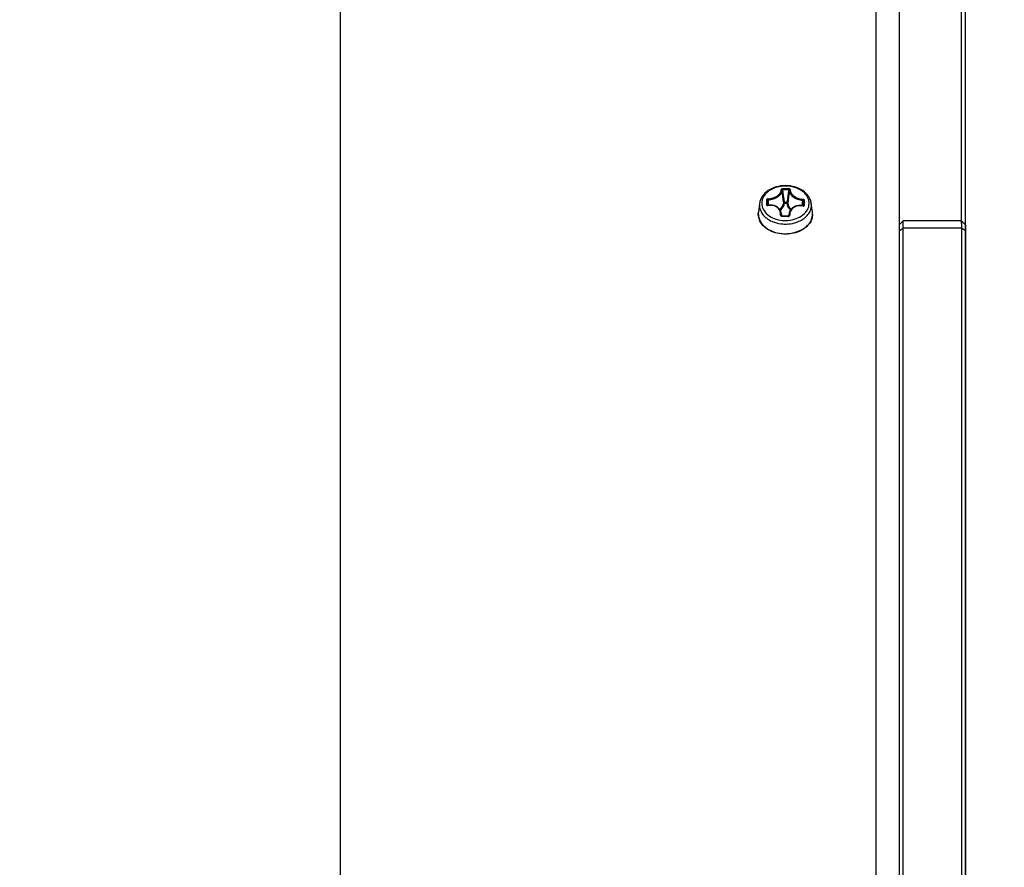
# Model space of a CAD drawing. Header units: millimetres. Extents: x 0 to 420, y 0 to 297.
# Tile 285 of 502: x 264 to 277, y 233 to 244. Entities that reach past the tile are written whole.
import ezdxf

# ---------------------------------------------------------------- set-up
doc = ezdxf.new("R2010")
doc.units = ezdxf.units.MM
doc.header["$LTSCALE"] = 23.1
doc.layers.get('0').update_dxf_attribs({"linetype": 'CONTINUOUS'})
doc.layers.add('DIM_PILOTEES', color=7, linetype='CONTINUOUS')
doc.styles.add('TEXTSTYLE_2', font='txt', dxfattribs={"width": 0.97619})
doc.styles.add('TEXTSTYLE_4', font='txt', dxfattribs={"width": 0.785714})
doc.styles.add('TEXTSTYLE_6', font='txt', dxfattribs={"width": 1.178571})
doc.dimstyles.new('DIMSTYLE_1', dxfattribs={"dimtxt": 2.5, "dimasz": 0.1875, "dimexe": 0.125, "dimexo": 0.0625, "dimgap": 1.25, "dimtad": 0, "dimtih": 1, "dimtoh": 1, "dimdsep": 46, "dimtxsty": 'TEXTSTYLE_2', "dimblk": '_FILLED', "dimblk1": '_FILLED', "dimblk2": '_FILLED', "dimcen": 0.09, "dimazin": 2, "dimtfac": 1, "dimtofl": 0, "dimtmove": 0, "dimatfit": 3, "dimldrblk": '_FILLED', "dimfxl": 1, "dimtolj": 1, "dimarcsym": 0})
doc.dimstyles.new('DIMSTYLE_3', dxfattribs={"dimtxt": 2.5, "dimasz": 0.1875, "dimexe": 0.125, "dimexo": 0.0625, "dimgap": 1.25, "dimtad": 0, "dimtih": 1, "dimtoh": 1, "dimdsep": 46, "dimtxsty": 'TEXTSTYLE_4', "dimblk": '_FILLED', "dimblk1": '_FILLED', "dimblk2": '_FILLED', "dimcen": 0.09, "dimazin": 2, "dimtfac": 1, "dimtofl": 0, "dimtmove": 0, "dimatfit": 3, "dimldrblk": '_FILLED', "dimfxl": 1, "dimtolj": 1, "dimarcsym": 0})
doc.dimstyles.new('DIMSTYLE_5', dxfattribs={"dimtxt": 2.5, "dimasz": 0.1875, "dimexe": 0.125, "dimexo": 0.0625, "dimgap": 1.25, "dimtad": 0, "dimtih": 1, "dimtoh": 1, "dimdsep": 46, "dimtxsty": 'TEXTSTYLE_6', "dimblk": '_FILLED', "dimblk1": '_FILLED', "dimblk2": '_FILLED', "dimcen": 0.09, "dimazin": 2, "dimtfac": 1, "dimtofl": 0, "dimtmove": 0, "dimatfit": 3, "dimldrblk": '_FILLED', "dimfxl": 1, "dimtolj": 1, "dimarcsym": 0})

# ---------------------------------------------------------------- blocks, each defined once
blk = doc.blocks.new('_FILLED')
at = {"color": 0, "linetype": 'BYBLOCK'}
blk.add_solid([(0, 0), (-1, 0.167), (-1, -0.167)], dxfattribs=at)
blk = doc.blocks.new('*D0')
at = {"layer": 'DIM_PILOTEES', "color": 2, "linetype": 'CONTINUOUS'}
for p, q in [((218.881, 254.209), (215.095, 254.209)), ((215.22, 254.209), (215.22, 191.754)), ((273.853, 254.209), (218.881, 254.209)), ((215.22, 129.447), (215.22, 186.754)), ((218.881, 129.447), (215.095, 129.447)), ((273.878, 129.447), (218.881, 129.447))]:
    blk.add_line(p, q, dxfattribs=at)
at = {"layer": 'DIM_PILOTEES', "color": 2, "linetype": 'CONTINUOUS', "xscale": 0.1875, "yscale": 0.1875, "zscale": 0.1875}
for p, rotation in [((215.22, 254.209), 90), ((215.22, 129.447), 270)]:
    blk.add_blockref('_FILLED', p, dxfattribs=dict(at, rotation=rotation))
at = {"layer": 'DIM_PILOTEES', "color": 2, "linetype": 'CONTINUOUS', "insert": (215.22, 190.504), "char_height": 2.5, "width": 10.98214, "attachment_point": 2, "line_spacing_factor": 0.9, "style": 'TEXTSTYLE_2'}
blk.add_mtext('{\\ftxt;\\W0.0001;\\H0.0001;\\~}{\\ftxt;\\W2.9285714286;\\H2.5; }{\\ftxt;\\W0.0001;\\H0.0001;\\~}', dxfattribs=at)
blk = doc.blocks.new('*D2')
at = {"layer": 'DIM_PILOTEES', "color": 2, "linetype": 'CONTINUOUS'}
for p, q in [((268.247, 264.612), (268.247, 265.987)), ((276.271, 264.612), (276.271, 265.987)), ((268.247, 265.862), (262.705, 265.862)), ((276.271, 265.862), (276.771, 265.862)), ((268.247, 226.558), (268.247, 264.612)), ((276.271, 203.205), (276.271, 264.612))]:
    blk.add_line(p, q, dxfattribs=at)
at = {"layer": 'DIM_PILOTEES', "color": 2, "linetype": 'CONTINUOUS', "xscale": 0.1875, "yscale": 0.1875, "zscale": 0.1875}
blk.add_blockref('_FILLED', (268.247, 265.862), dxfattribs=at)
at = {"layer": 'DIM_PILOTEES', "color": 2, "linetype": 'CONTINUOUS', "xscale": 0.1875, "yscale": 0.1875, "zscale": 0.1875, "rotation": 180}
blk.add_blockref('_FILLED', (276.271, 265.862), dxfattribs=at)
at = {"layer": 'DIM_PILOTEES', "color": 2, "linetype": 'CONTINUOUS', "insert": (261.455, 267.112), "char_height": 2.5, "width": 5.89286, "attachment_point": 3, "line_spacing_factor": 0.9, "style": 'TEXTSTYLE_4'}
blk.add_mtext('{\\ftxt;\\W0.0001;\\H0.0001;\\~}{\\ftxt;\\W1.5714285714;\\H2.5; }{\\ftxt;\\W0.0001;\\H0.0001;\\~}', dxfattribs=at)
blk = doc.blocks.new('*D8')
at = {"layer": 'DIM_PILOTEES', "color": 2, "linetype": 'CONTINUOUS'}
for p, q in [((226.388, 276.714), (226.388, 278.089)), ((276.221, 276.714), (276.221, 278.089)), ((226.388, 277.964), (248.962, 277.964)), ((276.221, 277.964), (257.354, 277.964)), ((226.388, 206.216), (226.388, 276.714)), ((276.221, 241.62), (276.221, 276.714))]:
    blk.add_line(p, q, dxfattribs=at)
at = {"layer": 'DIM_PILOTEES', "color": 2, "linetype": 'CONTINUOUS', "xscale": 0.1875, "yscale": 0.1875, "zscale": 0.1875, "rotation": 180}
blk.add_blockref('_FILLED', (226.388, 277.964), dxfattribs=at)
at = {"layer": 'DIM_PILOTEES', "color": 2, "linetype": 'CONTINUOUS', "xscale": 0.1875, "yscale": 0.1875, "zscale": 0.1875}
blk.add_blockref('_FILLED', (276.221, 277.964), dxfattribs=at)
at = {"layer": 'DIM_PILOTEES', "color": 2, "linetype": 'CONTINUOUS', "insert": (253.158, 279.214), "char_height": 2.5, "width": 8.83929, "attachment_point": 2, "line_spacing_factor": 0.9, "style": 'TEXTSTYLE_6'}
blk.add_mtext('{\\ftxt;\\W0.0001;\\H0.0001;\\~}{\\ftxt;\\W2.3571428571;\\H2.5; }{\\ftxt;\\W0.0001;\\H0.0001;\\~}', dxfattribs=at)

msp = doc.modelspace()

# ---------------------------------------------------------------- linework, layer by layer
at = {"color": 7, "linetype": 'CONTINUOUS'}
for p, q in [((275.121, 254.072), (275.121, 175.172)), ((275.421, 254.072), (275.421, 175.172)), ((274.004, 242.066), (274.004, 242.051)), ((273.629, 241.878), (273.614, 241.766)), ((273.728, 241.858), (273.728, 241.857)), ((273.728, 241.856), (273.728, 241.858)), ((273.728, 241.857), (273.728, 241.857)), ((273.728, 241.856), (273.728, 241.857)), ((273.728, 241.857), (273.728, 241.857)), ((273.729, 241.856), (273.728, 241.856)), ((273.728, 241.856), (273.728, 241.856)), ((273.737, 241.854), (273.729, 241.913)), ((273.73, 241.855), (273.729, 241.856)), ((273.731, 241.855), (273.73, 241.855)), ((273.732, 241.854), (273.731, 241.855)), ((273.734, 241.854), (273.732, 241.854)), ((273.735, 241.854), (273.734, 241.854)), ((273.737, 241.854), (273.735, 241.854)), ((273.749, 241.856), (273.737, 241.854)), ((273.748, 241.856), (273.74, 241.923)), ((273.763, 241.857), (273.749, 241.856)), ((273.776, 241.857), (273.763, 241.857)), ((273.789, 241.856), (273.776, 241.857)), ((273.802, 241.853), (273.789, 241.856)), ((273.815, 241.85), (273.802, 241.853)), ((273.827, 241.846), (273.815, 241.85)), ((273.838, 241.841), (273.827, 241.846)), ((273.849, 241.836), (273.838, 241.841)), ((273.859, 241.829), (273.849, 241.836)), ((273.868, 241.822), (273.859, 241.829)), ((273.877, 241.814), (273.868, 241.822)), ((273.949, 241.881), (273.949, 241.894)), ((273.949, 241.894), (273.981, 241.894)), ((273.949, 241.881), (273.981, 241.88)), ((273.981, 241.88), (273.981, 241.894)), ((274.057, 241.825), (274.047, 241.817)), ((274.067, 241.831), (274.057, 241.825)), ((274.078, 241.837), (274.067, 241.831)), ((274.09, 241.842), (274.078, 241.837)), ((274.103, 241.846), (274.09, 241.842)), ((274.116, 241.849), (274.103, 241.846)), ((274.129, 241.851), (274.116, 241.849)), ((274.143, 241.852), (274.129, 241.851)), ((274.157, 241.852), (274.143, 241.852)), ((274.171, 241.85), (274.157, 241.852)), ((274.183, 241.848), (274.171, 241.85)), ((274.175, 241.85), (274.184, 241.917)), ((274.185, 241.848), (274.183, 241.848)), ((274.186, 241.848), (274.185, 241.848)), ((274.186, 241.848), (274.194, 241.907)), ((274.188, 241.848), (274.186, 241.848)), ((274.189, 241.849), (274.188, 241.848)), ((274.19, 241.849), (274.189, 241.849)), ((274.191, 241.849), (274.19, 241.849)), ((274.192, 241.85), (274.191, 241.849)), ((274.193, 241.85), (274.192, 241.85)), ((274.193, 241.851), (274.193, 241.852)), ((274.193, 241.851), (274.193, 241.852)), ((274.193, 241.851), (274.193, 241.85)), ((274.193, 241.851), (274.193, 241.851)), ((274.193, 241.851), (274.193, 241.851)), ((274.308, 241.766), (274.293, 241.878)), ((273.613, 241.746), (273.614, 241.766)), ((273.614, 241.766), (273.613, 241.747)), ((273.884, 241.805), (273.877, 241.814)), ((273.891, 241.796), (273.884, 241.805)), ((273.897, 241.786), (273.891, 241.796)), ((273.901, 241.776), (273.897, 241.786)), ((273.905, 241.765), (273.901, 241.776)), ((273.907, 241.754), (273.905, 241.765)), ((273.908, 241.752), (273.907, 241.754)), ((273.908, 241.752), (273.913, 241.717)), ((273.908, 241.724), (273.909, 241.722)), ((273.909, 241.721), (273.908, 241.724)), ((273.909, 241.721), (273.909, 241.722)), ((273.909, 241.722), (273.909, 241.722)), ((273.909, 241.72), (273.909, 241.721)), ((273.91, 241.719), (273.909, 241.72)), ((273.911, 241.718), (273.91, 241.719)), ((273.912, 241.718), (273.911, 241.718)), ((273.913, 241.717), (273.912, 241.718)), ((273.914, 241.717), (273.913, 241.717)), ((273.916, 241.716), (273.914, 241.717)), ((273.917, 241.716), (273.916, 241.716)), ((273.918, 241.716), (273.917, 241.716)), ((273.93, 241.716), (273.918, 241.716)), ((273.943, 241.716), (273.93, 241.716)), ((273.957, 241.716), (273.943, 241.716)), ((273.97, 241.716), (273.957, 241.716)), ((273.984, 241.715), (273.97, 241.716)), ((273.995, 241.715), (273.984, 241.715)), ((273.995, 241.71), (273.995, 241.715)), ((273.996, 241.715), (273.995, 241.715)), ((273.998, 241.715), (273.996, 241.715)), ((273.999, 241.715), (273.998, 241.715)), ((274, 241.716), (273.999, 241.715)), ((274.002, 241.717), (274, 241.716)), ((274.007, 241.746), (274.002, 241.717)), ((274.003, 241.717), (274.002, 241.717)), ((274.004, 241.718), (274.003, 241.717)), ((274.005, 241.72), (274.004, 241.719)), ((274.004, 241.719), (274.004, 241.718)), ((274.005, 241.72), (274.005, 241.723)), ((274.005, 241.721), (274.005, 241.72)), ((274.005, 241.721), (274.005, 241.721)), ((274.009, 241.758), (274.007, 241.745)), ((274.013, 241.769), (274.009, 241.758)), ((274.018, 241.78), (274.013, 241.769)), ((274.023, 241.79), (274.018, 241.78)), ((274.03, 241.8), (274.023, 241.79)), ((274.038, 241.809), (274.03, 241.8)), ((274.047, 241.817), (274.038, 241.809)), ((275.421, 241.603), (275.471, 241.653)), ((275.471, 225.417), (275.471, 241.653)), ((276.221, 241.653), (275.471, 241.653)), ((276.221, 241.653), (276.221, 225.417)), ((276.271, 241.603), (276.221, 241.653)), ((276.271, 241.603), (276.271, 225.466)), ((275.421, 241.524), (275.471, 241.558)), ((276.221, 241.558), (275.471, 241.558)), ((276.271, 241.524), (276.221, 241.558))]:
    msp.add_line(p, q, dxfattribs=at)
for centre, radius, start, end in [((264.015, 240.605), 10.006, 7.3635, 8.286), ((273.944, 240.495), 1.572, 87.8264, 90.6315), ((264.323, 240.661), 9.704, 7.3023, 8.2434), ((273.944, 240.493), 1.559, 87.8296, 90.6348), ((283.514, 240.619), 9.618, 171.4386, 172.3854), ((283.855, 240.559), 9.953, 171.4117, 172.3364), ((273.804, 241.855), 0.177, 172.7091, 178.5363), ((278.753, 241.764), 5.038, 178.2307, 178.5439), ((279.196, 241.753), 5.481, 178.5466, 178.8434), ((278.661, 241.761), 4.934, 178.2276, 178.5448), ((279.129, 241.749), 5.402, 178.5469, 178.8455), ((273.766, 241.664), 0.19, 98.8283, 99.0506), ((274.149, 241.659), 0.189, 79.4361, 79.6031), ((266.751, 242.069), 7.445, 358.326, 358.5427), ((267.401, 242.053), 6.795, 358.5409, 358.7712), ((266.567, 242.08), 7.641, 358.329, 358.5419), ((267.296, 242.062), 6.912, 358.5407, 358.769), ((274.118, 241.855), 0.177, 358.5579, 7.2892), ((273.796, 241.743), 0.183, 178.5435, 178.8419), ((273.93, 239.746), 1.965, 88.1118, 90.356), ((274.122, 241.728), 0.116, 171.3427, 182.6389), ((273.997, 241.722), 0.00808, 349.7835, 1.6797), ((274.115, 241.741), 0.194, 358.5589, 7.2713), ((274.124, 241.742), 0.185, 358.5601, 7.2715), ((274.126, 241.742), 0.183, 358.0974, 358.5435), ((273.961, 242.076), 0.418, 264.5939, 274.439), ((273.961, 242.072), 0.459, 265.9813, 273.1515)]:
    msp.add_arc(centre, radius, start, end, dxfattribs=at)
for points, knots in [([(274.293, 241.878), (274.291, 241.894), (274.283, 241.926), (274.251, 241.986), (274.184, 242.05), (274.079, 242.096), (273.961, 242.112), (273.843, 242.096), (273.738, 242.05), (273.671, 241.986), (273.639, 241.926), (273.631, 241.894), (273.629, 241.878)], [0, 0, 0, 0, 0.055757, 0.112815, 0.232874, 0.363044, 0.500004, 0.636963, 0.76713, 0.887187, 0.944244, 1, 1, 1, 1]), ([(274.265, 241.875), (274.265, 241.89), (274.262, 241.919), (274.245, 241.962), (274.218, 242.001), (274.166, 242.047), (274.082, 242.088), (273.967, 242.106), (273.851, 242.091), (273.764, 242.052), (273.711, 242.007), (273.681, 241.969), (273.662, 241.927), (273.657, 241.898), (273.657, 241.883)], [0, 0, 0, 0, 0.052489, 0.106548, 0.16355, 0.224254, 0.356214, 0.498124, 0.640518, 0.773729, 0.835161, 0.892819, 0.947343, 1, 1, 1, 1]), ([(273.739, 241.937), (273.761, 241.938), (273.803, 241.947), (273.85, 241.969), (273.88, 241.994), (273.896, 242.013), (273.905, 242.033), (273.907, 242.047), (273.906, 242.054)], [0, 0, 0, 0, 0.295931, 0.575865, 0.700524, 0.811891, 0.910554, 1, 1, 1, 1]), ([(273.74, 241.923), (273.763, 241.925), (273.807, 241.933), (273.857, 241.957), (273.889, 241.983), (273.905, 242.003), (273.915, 242.025), (273.917, 242.04), (273.917, 242.047)], [0, 0, 0, 0, 0.295254, 0.574294, 0.698772, 0.810302, 0.909553, 1, 1, 1, 1]), ([(273.927, 242.067), (273.924, 242.067), (273.919, 242.066), (273.912, 242.063), (273.907, 242.059), (273.906, 242.056), (273.906, 242.054)], [0, 0, 0, 0, 0.30643, 0.584462, 0.813437, 1, 1, 1, 1]), ([(273.906, 242.054), (273.909, 242.054), (273.913, 242.053), (273.916, 242.049), (273.917, 242.047)], [0, 0, 0, 0, 0.534921, 1, 1, 1, 1]), ([(273.927, 242.052), (273.926, 242.052), (273.922, 242.052), (273.917, 242.05), (273.917, 242.047)], [0, 0, 0, 0, 0.336152, 1, 1, 1, 1]), ([(273.927, 242.067), (273.927, 242.066), (273.927, 242.061), (273.927, 242.056), (273.927, 242.052)], [0, 0, 0, 0, 0.205534, 1, 1, 1, 1]), ([(274.024, 242.052), (274.024, 242.054), (274.023, 242.058), (274.019, 242.062), (274.012, 242.065), (274.007, 242.066), (274.004, 242.066)], [0, 0, 0, 0, 0.186831, 0.414194, 0.691696, 1, 1, 1, 1]), ([(274.014, 242.046), (274.014, 242.046), (274.013, 242.049), (274.009, 242.051), (274.005, 242.051), (274.004, 242.051)], [0, 0, 0, 0, 0.174681, 0.528348, 1, 1, 1, 1]), ([(274.014, 242.046), (274.013, 242.039), (274.014, 242.024), (274.022, 242.002), (274.038, 241.981), (274.068, 241.954), (274.117, 241.929), (274.161, 241.919), (274.184, 241.917)], [0, 0, 0, 0, 0.090819, 0.189655, 0.300408, 0.424139, 0.702787, 1, 1, 1, 1]), ([(274.024, 242.052), (274.022, 242.052), (274.017, 242.052), (274.014, 242.048), (274.014, 242.046)], [0, 0, 0, 0, 0.535759, 1, 1, 1, 1]), ([(274.024, 242.052), (274.023, 242.046), (274.024, 242.032), (274.032, 242.011), (274.047, 241.991), (274.075, 241.966), (274.122, 241.942), (274.164, 241.933), (274.186, 241.931)], [0, 0, 0, 0, 0.0898, 0.188024, 0.298594, 0.422499, 0.702059, 1, 1, 1, 1]), ([(273.627, 241.86), (273.627, 241.838), (273.634, 241.795), (273.667, 241.735), (273.72, 241.684), (273.764, 241.658), (273.788, 241.648)], [0, 0, 0, 0, 0.225811, 0.463369, 0.720845, 1, 1, 1, 1]), ([(273.657, 241.883), (273.657, 241.87), (273.66, 241.843), (273.679, 241.789), (273.73, 241.728), (273.817, 241.679), (273.886, 241.664), (273.922, 241.66)], [0, 0, 0, 0, 0.106695, 0.216145, 0.451138, 0.714638, 1, 1, 1, 1]), ([(273.716, 241.864), (273.718, 241.864), (273.723, 241.864), (273.727, 241.86), (273.728, 241.858)], [0, 0, 0, 0, 0.563617, 1, 1, 1, 1]), ([(273.716, 241.864), (273.716, 241.862), (273.717, 241.858), (273.722, 241.853), (273.729, 241.851), (273.734, 241.851), (273.737, 241.851)], [0, 0, 0, 0, 0.218295, 0.449715, 0.711494, 1, 1, 1, 1]), ([(273.739, 241.937), (273.736, 241.936), (273.731, 241.935), (273.722, 241.931), (273.717, 241.924), (273.717, 241.92)], [0, 0, 0, 0, 0.281825, 0.555157, 1, 1, 1, 1]), ([(273.717, 241.92), (273.72, 241.92), (273.725, 241.919), (273.729, 241.915), (273.729, 241.913)], [0, 0, 0, 0, 0.553782, 1, 1, 1, 1]), ([(273.74, 241.923), (273.737, 241.923), (273.732, 241.92), (273.729, 241.916), (273.729, 241.913)], [0, 0, 0, 0, 0.538565, 1, 1, 1, 1]), ([(273.898, 241.729), (273.899, 241.738), (273.898, 241.757), (273.89, 241.783), (273.876, 241.807), (273.848, 241.834), (273.8, 241.854), (273.758, 241.854), (273.737, 241.851)], [0, 0, 0, 0, 0.117802, 0.234024, 0.351178, 0.471622, 0.726204, 1, 1, 1, 1]), ([(273.737, 241.851), (273.737, 241.852), (273.737, 241.853), (273.737, 241.854), (273.737, 241.854), (273.737, 241.854)], [0, 0, 0, 0, 0.711617, 0.908311, 1, 1, 1, 1]), ([(273.739, 241.937), (273.739, 241.934), (273.739, 241.93), (273.739, 241.925), (273.74, 241.923)], [0, 0, 0, 0, 0.48879, 1, 1, 1, 1]), ([(273.886, 241.802), (273.901, 241.813), (273.925, 241.838), (273.937, 241.871), (273.939, 241.887)], [0, 0, 0, 0, 0.524852, 1, 1, 1, 1]), ([(273.894, 241.791), (273.909, 241.802), (273.935, 241.829), (273.947, 241.864), (273.949, 241.881)], [0, 0, 0, 0, 0.524794, 1, 1, 1, 1]), ([(273.949, 241.894), (273.946, 241.894), (273.942, 241.893), (273.939, 241.889), (273.939, 241.887)], [0, 0, 0, 0, 0.564319, 1, 1, 1, 1]), ([(273.949, 241.881), (273.946, 241.881), (273.942, 241.882), (273.939, 241.885), (273.939, 241.887)], [0, 0, 0, 0, 0.556088, 1, 1, 1, 1]), ([(273.991, 241.887), (273.991, 241.888), (273.988, 241.892), (273.984, 241.893), (273.981, 241.894)], [0, 0, 0, 0, 0.433926, 1, 1, 1, 1]), ([(273.981, 241.88), (273.983, 241.88), (273.988, 241.881), (273.991, 241.885), (273.991, 241.887)], [0, 0, 0, 0, 0.557678, 1, 1, 1, 1]), ([(273.981, 241.88), (273.982, 241.864), (273.991, 241.831), (274.013, 241.805), (274.026, 241.794)], [0, 0, 0, 0, 0.478503, 1, 1, 1, 1]), ([(273.991, 241.887), (273.991, 241.871), (274.001, 241.84), (274.022, 241.815), (274.034, 241.804)], [0, 0, 0, 0, 0.478307, 1, 1, 1, 1]), ([(273.993, 241.66), (274.029, 241.662), (274.097, 241.677), (274.186, 241.723), (274.239, 241.782), (274.261, 241.835), (274.265, 241.862), (274.265, 241.875)], [0, 0, 0, 0, 0.284476, 0.548327, 0.784164, 0.893705, 1, 1, 1, 1]), ([(274.183, 241.845), (274.162, 241.849), (274.119, 241.85), (274.071, 241.831), (274.041, 241.805), (274.026, 241.781), (274.017, 241.755), (274.015, 241.737), (274.016, 241.728)], [0, 0, 0, 0, 0.27332, 0.528731, 0.649631, 0.766982, 0.88296, 1, 1, 1, 1]), ([(274.134, 241.648), (274.157, 241.658), (274.2, 241.682), (274.252, 241.731), (274.286, 241.788), (274.294, 241.83), (274.295, 241.851)], [0, 0, 0, 0, 0.278453, 0.5361, 0.774254, 1, 1, 1, 1]), ([(274.183, 241.845), (274.186, 241.845), (274.191, 241.844), (274.198, 241.846), (274.204, 241.851), (274.205, 241.855), (274.205, 241.857)], [0, 0, 0, 0, 0.28743, 0.549942, 0.78246, 1, 1, 1, 1]), ([(274.183, 241.845), (274.183, 241.846), (274.184, 241.847), (274.183, 241.848), (274.183, 241.848), (274.183, 241.848)], [0, 0, 0, 0, 0.721126, 0.917188, 1, 1, 1, 1]), ([(274.186, 241.931), (274.186, 241.928), (274.185, 241.924), (274.185, 241.919), (274.184, 241.917)], [0, 0, 0, 0, 0.489128, 1, 1, 1, 1]), ([(274.194, 241.907), (274.194, 241.909), (274.192, 241.914), (274.187, 241.917), (274.184, 241.917)], [0, 0, 0, 0, 0.460019, 1, 1, 1, 1]), ([(274.206, 241.913), (274.206, 241.917), (274.202, 241.924), (274.194, 241.929), (274.188, 241.93), (274.186, 241.931)], [0, 0, 0, 0, 0.443187, 0.716419, 1, 1, 1, 1]), ([(274.205, 241.857), (274.202, 241.858), (274.197, 241.857), (274.193, 241.854), (274.193, 241.852)], [0, 0, 0, 0, 0.566326, 1, 1, 1, 1]), ([(274.206, 241.913), (274.204, 241.914), (274.199, 241.913), (274.195, 241.909), (274.194, 241.907)], [0, 0, 0, 0, 0.55606, 1, 1, 1, 1]), ([(273.761, 241.53), (273.739, 241.541), (273.698, 241.568), (273.649, 241.62), (273.619, 241.681), (273.612, 241.725), (273.613, 241.746)], [0, 0, 0, 0, 0.272346, 0.527317, 0.767678, 1, 1, 1, 1]), ([(273.613, 241.746), (273.613, 241.73), (273.617, 241.696), (273.636, 241.648), (273.668, 241.603), (273.726, 241.55), (273.823, 241.503), (273.954, 241.483), (274.086, 241.5), (274.185, 241.544), (274.247, 241.595), (274.281, 241.638), (274.303, 241.686), (274.308, 241.72), (274.309, 241.736)], [0, 0, 0, 0, 0.052498, 0.106577, 0.163592, 0.224293, 0.356206, 0.498026, 0.640352, 0.773575, 0.83504, 0.892747, 0.947318, 1, 1, 1, 1]), ([(273.898, 241.729), (273.9, 241.729), (273.904, 241.728), (273.908, 241.726), (273.908, 241.724)], [0, 0, 0, 0, 0.584801, 1, 1, 1, 1]), ([(273.898, 241.729), (273.898, 241.727), (273.899, 241.722), (273.905, 241.714), (273.913, 241.711), (273.918, 241.711)], [0, 0, 0, 0, 0.232788, 0.475541, 1, 1, 1, 1]), ([(273.908, 241.724), (273.909, 241.726), (273.909, 241.736), (273.909, 241.745), (273.908, 241.752)], [0, 0, 0, 0, 0.252291, 1, 1, 1, 1]), ([(273.995, 241.71), (274, 241.71), (274.008, 241.713), (274.015, 241.721), (274.016, 241.725), (274.016, 241.728)], [0, 0, 0, 0, 0.524518, 0.76786, 1, 1, 1, 1]), ([(274.016, 241.728), (274.013, 241.728), (274.009, 241.727), (274.006, 241.724), (274.005, 241.723)], [0, 0, 0, 0, 0.587928, 1, 1, 1, 1]), ([(274.309, 241.736), (274.309, 241.716), (274.301, 241.674), (274.27, 241.616), (274.222, 241.566), (274.183, 241.541), (274.161, 241.53)], [0, 0, 0, 0, 0.232209, 0.473001, 0.728155, 1, 1, 1, 1]), ([(273.788, 241.648), (273.799, 241.643), (273.844, 241.626), (273.892, 241.616), (273.929, 241.614)], [0, 0, 0, 0, 0.243587, 1, 1, 1, 1]), ([(273.986, 241.613), (273.999, 241.614), (274.05, 241.619), (274.1, 241.633), (274.134, 241.648)], [0, 0, 0, 0, 0.25607, 1, 1, 1, 1]), ([(274.161, 241.53), (274.131, 241.514), (274.065, 241.491), (273.961, 241.479), (273.857, 241.491), (273.791, 241.514), (273.761, 241.53)], [0, 0, 0, 0, 0.244977, 0.500004, 0.755029, 1, 1, 1, 1])]:
    msp.add_open_spline(points, degree=3, knots=knots, dxfattribs=at)
msp.add_open_spline([(273.918, 241.711), (273.918, 241.713), (273.918, 241.714), (273.918, 241.716)], degree=3, dxfattribs=at)

# ---------------------------------------------------------------- dimensions: what is measured, and where the dimension line sits
at = {"layer": 'DIM_PILOTEES', "color": 2, "linetype": 'CONTINUOUS'}
for base, p1, p2, angle, text, dimstyle, picture, middle in [((226.388, 277.964), (276.221, 241.558), (226.388, 206.153), 180, '{\\ftxt;\\W0.0001;\\H0.0001;\\~}{\\ftxt;\\W2.3571428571;\\H2.5; }{\\ftxt;\\W0.0001;\\H0.0001;\\~}', 'DIMSTYLE_5', '*D8', (250.212, 276.714)), ((215.22, 254.209), (273.941, 129.447), (273.915, 254.209), 90, '{\\ftxt;\\W0.0001;\\H0.0001;\\~}{\\ftxt;\\W2.9285714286;\\H2.5; }{\\ftxt;\\W0.0001;\\H0.0001;\\~}', 'DIMSTYLE_1', '*D0', (211.559, 188.004))]:
    dim = msp.add_linear_dim(base=base, p1=p1, p2=p2, angle=angle, text=text, dimstyle=dimstyle, dxfattribs=at)
    dim.commit()
    dim.dimension.update_dxf_attribs({"geometry": picture, "text_midpoint": middle, "dimtype": 160})
dim = msp.add_linear_dim(base=(276.271, 265.862), p1=(268.247, 226.496), p2=(276.271, 203.143), text='{\\ftxt;\\W0.0001;\\H0.0001;\\~}{\\ftxt;\\W1.5714285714;\\H2.5; }{\\ftxt;\\W0.0001;\\H0.0001;\\~}', dimstyle='DIMSTYLE_3', dxfattribs=at)
dim.commit()
dim.dimension.update_dxf_attribs({"geometry": '*D2', "text_midpoint": (257.526, 264.612), "dimtype": 160})

doc.saveas('drawing.dxf')
